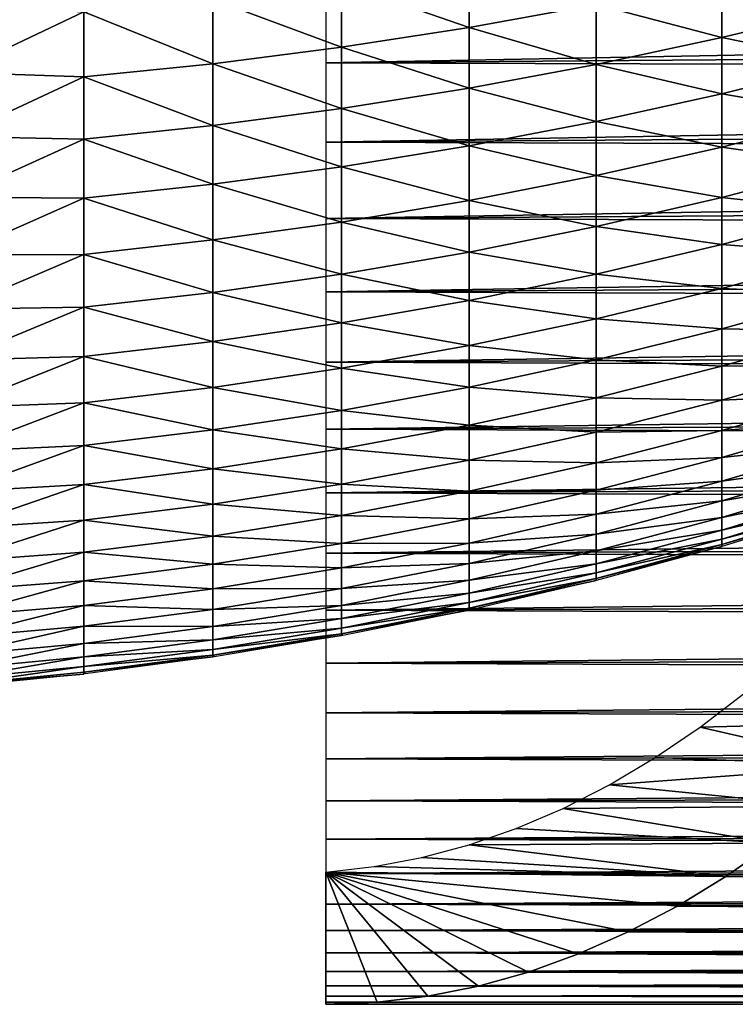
# Model space of a CAD drawing. Header units: millimetres. Extents: x -161 to 161, y -94 to 1149.
# Tile 580 of 656: x 129.48 to 134.89, y -79.8 to -72.36. Entities that reach past the tile are written whole.
import ezdxf

# ---------------------------------------------------------------- set-up
doc = ezdxf.new("R2010")
doc.units = ezdxf.units.MM
doc.header["$LTSCALE"] = 81.481481
for name, color, linetype in [('377', 7, 'CONTINUOUS'), ('381', 7, 'CONTINUOUS'), ('384', 7, 'CONTINUOUS')]:
    doc.layers.add(name, color=color, linetype=linetype)

msp = doc.modelspace()

# ---------------------------------------------------------------- linework, layer by layer
at = {"layer": '377', "color": 7, "linetype": 'CONTINUOUS', "true_color": 0xaaaaaa}
for points in [[(132.8831, -72.4166, -12.2604), (131.9168, -72.0803, -12.9494), (132.8831, -71.9361, -12.8208), (132.8831, -72.4166, -12.2604)], [(132.8831, -72.4166, -12.2604), (132.8831, -71.9361, -12.8208), (133.8425, -72.2432, -12.1174), (132.8831, -72.4166, -12.2604)], [(134.7941, -72.4927, -11.3904), (133.8425, -72.2432, -12.1174), (134.7941, -72.0455, -11.9544), (134.7941, -72.4927, -11.3904)], [(134.7941, -72.4927, -11.3904), (134.7941, -72.0455, -11.9544), (135.7366, -72.2642, -11.2162), (134.7941, -72.4927, -11.3904)], [(131.9168, -72.5656, -12.3833), (130.9447, -72.2008, -13.0567), (131.9168, -72.0803, -12.9494), (131.9168, -72.5656, -12.3833)], [(131.9168, -72.5656, -12.3833), (131.9168, -72.0803, -12.9494), (132.8831, -72.4166, -12.2604), (131.9168, -72.5656, -12.3833)], [(129, -72.2498, -13.3394), (129.9678, -72.2973, -13.1428), (129, -72.756, -12.7593), (129, -72.2498, -13.3394)], [(130.9447, -72.6901, -12.486), (129.9678, -72.2973, -13.1428), (130.9447, -72.2008, -13.0567), (130.9447, -72.6901, -12.486)], [(130.9447, -72.6901, -12.486), (130.9447, -72.2008, -13.0567), (131.9168, -72.5656, -12.3833), (130.9447, -72.6901, -12.486)], [(133.8425, -72.6965, -11.5457), (132.8831, -72.4166, -12.2604), (133.8425, -72.2432, -12.1174), (133.8425, -72.6965, -11.5457)], [(133.8425, -72.6965, -11.5457), (133.8425, -72.2432, -12.1174), (134.7941, -72.4927, -11.3904), (133.8425, -72.6965, -11.5457)], [(135.7366, -72.6831, -10.6444), (134.7941, -72.4927, -11.3904), (135.7366, -72.2642, -11.2162), (135.7366, -72.6831, -10.6444)], [(129.9678, -72.2973, -13.1428), (129.9678, -72.7899, -12.5683), (129, -72.756, -12.7593), (129.9678, -72.2973, -13.1428)], [(129.9678, -72.7899, -12.5683), (129.9678, -72.2973, -13.1428), (130.9447, -72.6901, -12.486), (129.9678, -72.7899, -12.5683)], [(132.8831, -72.8753, -11.682), (131.9168, -72.5656, -12.3833), (132.8831, -72.4166, -12.2604), (132.8831, -72.8753, -11.682)], [(132.8831, -72.8753, -11.682), (132.8831, -72.4166, -12.2604), (133.8425, -72.6965, -11.5457), (132.8831, -72.8753, -11.682)], [(134.7941, -72.9181, -10.8097), (133.8425, -72.6965, -11.5457), (134.7941, -72.4927, -11.3904), (134.7941, -72.9181, -10.8097)], [(134.7941, -72.9181, -10.8097), (134.7941, -72.4927, -11.3904), (135.7366, -72.6831, -10.6444), (134.7941, -72.9181, -10.8097)], [(131.9168, -73.0289, -11.7991), (130.9447, -72.6901, -12.486), (131.9168, -72.5656, -12.3833), (131.9168, -73.0289, -11.7991)], [(131.9168, -73.0289, -11.7991), (131.9168, -72.5656, -12.3833), (132.8831, -72.8753, -11.682), (131.9168, -73.0289, -11.7991)], [(130.9447, -73.1573, -11.8969), (129.9678, -72.7899, -12.5683), (130.9447, -72.6901, -12.486), (130.9447, -73.1573, -11.8969)], [(130.9447, -73.1573, -11.8969), (130.9447, -72.6901, -12.486), (131.9168, -73.0289, -11.7991), (130.9447, -73.1573, -11.8969)], [(133.8425, -73.1276, -10.9571), (132.8831, -72.8753, -11.682), (133.8425, -72.6965, -11.5457), (133.8425, -73.1276, -10.9571)], [(133.8425, -73.1276, -10.9571), (133.8425, -72.6965, -11.5457), (134.7941, -72.9181, -10.8097), (133.8425, -73.1276, -10.9571)], [(135.7366, -73.0797, -10.0569), (134.7941, -72.9181, -10.8097), (135.7366, -72.6831, -10.6444), (135.7366, -73.0797, -10.0569)], [(129, -72.756, -12.7593), (129.9678, -72.7899, -12.5683), (129, -73.2393, -12.1601), (129, -72.756, -12.7593)], [(129.9678, -72.7899, -12.5683), (129.9678, -73.2601, -11.9753), (129, -73.2393, -12.1601), (129.9678, -72.7899, -12.5683)], [(129.9678, -73.2601, -11.9753), (129.9678, -72.7899, -12.5683), (130.9447, -73.1573, -11.8969), (129.9678, -73.2601, -11.9753)], [(132.8831, -73.3115, -11.0864), (131.9168, -73.0289, -11.7991), (132.8831, -72.8753, -11.682), (132.8831, -73.3115, -11.0864)], [(132.8831, -73.3115, -11.0864), (132.8831, -72.8753, -11.682), (133.8425, -73.1276, -10.9571), (132.8831, -73.3115, -11.0864)], [(134.7941, -73.3208, -10.2131), (133.8425, -73.1276, -10.9571), (134.7941, -72.9181, -10.8097), (134.7941, -73.3208, -10.2131)], [(134.7941, -73.3208, -10.2131), (134.7941, -72.9181, -10.8097), (135.7366, -73.0797, -10.0569), (134.7941, -73.3208, -10.2131)], [(131.9168, -73.4695, -11.1975), (130.9447, -73.1573, -11.8969), (131.9168, -73.0289, -11.7991), (131.9168, -73.4695, -11.1975)], [(131.9168, -73.4695, -11.1975), (131.9168, -73.0289, -11.7991), (132.8831, -73.3115, -11.0864), (131.9168, -73.4695, -11.1975)], [(135.7366, -73.4535, -9.4547), (134.7941, -73.3208, -10.2131), (135.7366, -73.0797, -10.0569), (135.7366, -73.4535, -9.4547)], [(130.9447, -73.6015, -11.2904), (129.9678, -73.2601, -11.9753), (130.9447, -73.1573, -11.8969), (130.9447, -73.6015, -11.2904)], [(130.9447, -73.6015, -11.2904), (130.9447, -73.1573, -11.8969), (131.9168, -73.4695, -11.1975), (130.9447, -73.6015, -11.2904)], [(133.8425, -73.5359, -10.3523), (132.8831, -73.3115, -11.0864), (133.8425, -73.1276, -10.9571), (133.8425, -73.5359, -10.3523)], [(133.8425, -73.5359, -10.3523), (133.8425, -73.1276, -10.9571), (134.7941, -73.3208, -10.2131), (133.8425, -73.5359, -10.3523)], [(129, -73.2393, -12.1601), (129.9678, -73.2601, -11.9753), (129, -73.699, -11.5426), (129, -73.2393, -12.1601)], [(129.9678, -73.2601, -11.9753), (129.9678, -73.7073, -11.3648), (129, -73.699, -11.5426), (129.9678, -73.2601, -11.9753)], [(129.9678, -73.7073, -11.3648), (129.9678, -73.2601, -11.9753), (130.9447, -73.6015, -11.2904), (129.9678, -73.7073, -11.3648)], [(132.8831, -73.7246, -10.4746), (131.9168, -73.4695, -11.1975), (132.8831, -73.3115, -11.0864), (132.8831, -73.7246, -10.4746)], [(132.8831, -73.7246, -10.4746), (132.8831, -73.3115, -11.0864), (133.8425, -73.5359, -10.3523), (132.8831, -73.7246, -10.4746)], [(134.7941, -73.7004, -9.6015), (133.8425, -73.5359, -10.3523), (134.7941, -73.3208, -10.2131), (134.7941, -73.7004, -9.6015)], [(134.7941, -73.7004, -9.6015), (134.7941, -73.3208, -10.2131), (135.7366, -73.4535, -9.4547), (134.7941, -73.7004, -9.6015)], [(135.7366, -73.8039, -8.8386), (134.7941, -73.7004, -9.6015), (135.7366, -73.4535, -9.4547), (135.7366, -73.8039, -8.8386)], [(131.9168, -73.8867, -10.5796), (130.9447, -73.6015, -11.2904), (131.9168, -73.4695, -11.1975), (131.9168, -73.8867, -10.5796)], [(131.9168, -73.8867, -10.5796), (131.9168, -73.4695, -11.1975), (132.8831, -73.7246, -10.4746), (131.9168, -73.8867, -10.5796)], [(133.8425, -73.9207, -9.7324), (132.8831, -73.7246, -10.4746), (133.8425, -73.5359, -10.3523), (133.8425, -73.9207, -9.7324)], [(133.8425, -73.9207, -9.7324), (133.8425, -73.5359, -10.3523), (134.7941, -73.7004, -9.6015), (133.8425, -73.9207, -9.7324)], [(130.9447, -74.0222, -10.6673), (129.9678, -73.7073, -11.3648), (130.9447, -73.6015, -11.2904), (130.9447, -74.0222, -10.6673)], [(130.9447, -74.0222, -10.6673), (130.9447, -73.6015, -11.2904), (131.9168, -73.8867, -10.5796), (130.9447, -74.0222, -10.6673)], [(129, -73.699, -11.5426), (129.9678, -73.7073, -11.3648), (129, -74.1344, -10.9078), (129, -73.699, -11.5426)], [(129.9678, -73.7073, -11.3648), (129.9678, -74.1307, -10.7376), (129, -74.1344, -10.9078), (129.9678, -73.7073, -11.3648)], [(129.9678, -74.1307, -10.7376), (129.9678, -73.7073, -11.3648), (130.9447, -74.0222, -10.6673), (129.9678, -74.1307, -10.7376)], [(132.8831, -74.1139, -9.8473), (131.9168, -73.8867, -10.5796), (132.8831, -73.7246, -10.4746), (132.8831, -74.1139, -9.8473)], [(132.8831, -74.1139, -9.8473), (132.8831, -73.7246, -10.4746), (133.8425, -73.9207, -9.7324), (132.8831, -74.1139, -9.8473)], [(134.7941, -74.0564, -8.9759), (133.8425, -73.9207, -9.7324), (134.7941, -73.7004, -9.6015), (134.7941, -74.0564, -8.9759)], [(134.7941, -74.0564, -8.9759), (134.7941, -73.7004, -9.6015), (135.7366, -73.8039, -8.8386), (134.7941, -74.0564, -8.9759)], [(135.7366, -74.1306, -8.2096), (134.7941, -74.0564, -8.9759), (135.7366, -73.8039, -8.8386), (135.7366, -74.1306, -8.2096)], [(131.9168, -74.28, -9.9461), (130.9447, -74.0222, -10.6673), (131.9168, -73.8867, -10.5796), (131.9168, -74.28, -9.9461)], [(131.9168, -74.28, -9.9461), (131.9168, -73.8867, -10.5796), (132.8831, -74.1139, -9.8473), (131.9168, -74.28, -9.9461)], [(133.8425, -74.2814, -9.0983), (132.8831, -74.1139, -9.8473), (133.8425, -73.9207, -9.7324), (133.8425, -74.2814, -9.0983)], [(133.8425, -74.2814, -9.0983), (133.8425, -73.9207, -9.7324), (134.7941, -74.0564, -8.9759), (133.8425, -74.2814, -9.0983)], [(130.9447, -74.4187, -10.0285), (129.9678, -74.1307, -10.7376), (130.9447, -74.0222, -10.6673), (130.9447, -74.4187, -10.0285)], [(130.9447, -74.4187, -10.0285), (130.9447, -74.0222, -10.6673), (131.9168, -74.28, -9.9461), (130.9447, -74.4187, -10.0285)], [(134.7941, -74.388, -8.337), (133.8425, -74.2814, -9.0983), (134.7941, -74.0564, -8.9759), (134.7941, -74.388, -8.337)], [(134.7941, -74.388, -8.337), (134.7941, -74.0564, -8.9759), (135.7366, -74.1306, -8.2096), (134.7941, -74.388, -8.337)], [(129.9678, -74.1307, -10.7376), (129.9678, -74.5298, -10.0946), (129, -74.5449, -10.2565), (129.9678, -74.1307, -10.7376)], [(129, -74.1344, -10.9078), (129.9678, -74.1307, -10.7376), (129, -74.5449, -10.2565), (129, -74.1344, -10.9078)], [(129.9678, -74.5298, -10.0946), (129.9678, -74.1307, -10.7376), (130.9447, -74.4187, -10.0285), (129.9678, -74.5298, -10.0946)], [(132.8831, -74.4789, -9.2057), (131.9168, -74.28, -9.9461), (132.8831, -74.1139, -9.8473), (132.8831, -74.4789, -9.2057)], [(132.8831, -74.4789, -9.2057), (132.8831, -74.1139, -9.8473), (133.8425, -74.2814, -9.0983), (132.8831, -74.4789, -9.2057)], [(135.7366, -74.4328, -7.5685), (134.7941, -74.388, -8.337), (135.7366, -74.1306, -8.2096), (135.7366, -74.4328, -7.5685)], [(131.9168, -74.6487, -9.298), (130.9447, -74.4187, -10.0285), (131.9168, -74.28, -9.9461), (131.9168, -74.6487, -9.298)], [(131.9168, -74.6487, -9.298), (131.9168, -74.28, -9.9461), (132.8831, -74.4789, -9.2057), (131.9168, -74.6487, -9.298)], [(133.8425, -74.6176, -8.4507), (132.8831, -74.4789, -9.2057), (133.8425, -74.2814, -9.0983), (133.8425, -74.6176, -8.4507)], [(133.8425, -74.6176, -8.4507), (133.8425, -74.2814, -9.0983), (134.7941, -74.388, -8.337), (133.8425, -74.6176, -8.4507)], [(130.9447, -74.7904, -9.375), (129.9678, -74.5298, -10.0946), (130.9447, -74.4187, -10.0285), (130.9447, -74.7904, -9.375)], [(130.9447, -74.7904, -9.375), (130.9447, -74.4187, -10.0285), (131.9168, -74.6487, -9.298), (130.9447, -74.7904, -9.375)], [(134.7941, -74.695, -7.686), (133.8425, -74.6176, -8.4507), (134.7941, -74.388, -8.337), (134.7941, -74.695, -7.686)], [(134.7941, -74.695, -7.686), (134.7941, -74.388, -8.337), (135.7366, -74.4328, -7.5685), (134.7941, -74.695, -7.686)], [(132.8831, -74.8191, -8.5505), (131.9168, -74.6487, -9.298), (132.8831, -74.4789, -9.2057), (132.8831, -74.8191, -8.5505)], [(132.8831, -74.8191, -8.5505), (132.8831, -74.4789, -9.2057), (133.8425, -74.6176, -8.4507), (132.8831, -74.8191, -8.5505)], [(135.7366, -74.7103, -6.9162), (134.7941, -74.695, -7.686), (135.7366, -74.4328, -7.5685), (135.7366, -74.7103, -6.9162)], [(129.9678, -74.5298, -10.0946), (129.9678, -74.904, -9.4368), (129, -74.9298, -9.5898), (129.9678, -74.5298, -10.0946)], [(129, -74.5449, -10.2565), (129.9678, -74.5298, -10.0946), (129, -74.9298, -9.5898), (129, -74.5449, -10.2565)], [(129.9678, -74.904, -9.4368), (129.9678, -74.5298, -10.0946), (130.9447, -74.7904, -9.375), (129.9678, -74.904, -9.4368)], [(131.9168, -74.9922, -8.6362), (130.9447, -74.7904, -9.375), (131.9168, -74.6487, -9.298), (131.9168, -74.9922, -8.6362)], [(131.9168, -74.9922, -8.6362), (131.9168, -74.6487, -9.298), (132.8831, -74.8191, -8.5505), (131.9168, -74.9922, -8.6362)], [(133.8425, -74.9288, -7.7908), (132.8831, -74.8191, -8.5505), (133.8425, -74.6176, -8.4507), (133.8425, -74.9288, -7.7908)], [(133.8425, -74.9288, -7.7908), (133.8425, -74.6176, -8.4507), (134.7941, -74.695, -7.686), (133.8425, -74.9288, -7.7908)], [(134.7941, -74.9768, -7.0236), (133.8425, -74.9288, -7.7908), (134.7941, -74.695, -7.686), (134.7941, -74.9768, -7.0236)], [(134.7941, -74.9768, -7.0236), (134.7941, -74.695, -7.686), (135.7366, -74.7103, -6.9162), (134.7941, -74.9768, -7.0236)], [(135.7366, -74.9627, -6.2539), (134.7941, -74.9768, -7.0236), (135.7366, -74.7103, -6.9162), (135.7366, -74.9627, -6.2539)], [(130.9447, -75.1368, -8.7078), (129.9678, -74.904, -9.4368), (130.9447, -74.7904, -9.375), (130.9447, -75.1368, -8.7078)], [(130.9447, -75.1368, -8.7078), (130.9447, -74.7904, -9.375), (131.9168, -74.9922, -8.6362), (130.9447, -75.1368, -8.7078)], [(132.8831, -75.134, -7.8828), (131.9168, -74.9922, -8.6362), (132.8831, -74.8191, -8.5505), (132.8831, -75.134, -7.8828)], [(132.8831, -75.134, -7.8828), (132.8831, -74.8191, -8.5505), (133.8425, -74.9288, -7.7908), (132.8831, -75.134, -7.8828)], [(129.9678, -74.904, -9.4368), (129.9678, -75.2527, -8.7652), (129, -75.2886, -8.9087), (129.9678, -74.904, -9.4368)], [(129, -74.9298, -9.5898), (129.9678, -74.904, -9.4368), (129, -75.2886, -8.9087), (129, -74.9298, -9.5898)], [(129.9678, -75.2527, -8.7652), (129.9678, -74.904, -9.4368), (130.9447, -75.1368, -8.7078), (129.9678, -75.2527, -8.7652)], [(133.8425, -75.2145, -7.1194), (132.8831, -75.134, -7.8828), (133.8425, -74.9288, -7.7908), (133.8425, -75.2145, -7.1194)], [(133.8425, -75.2145, -7.1194), (133.8425, -74.9288, -7.7908), (134.7941, -74.9768, -7.0236), (133.8425, -75.2145, -7.1194)], [(131.9168, -75.3102, -7.9618), (130.9447, -75.1368, -8.7078), (131.9168, -74.9922, -8.6362), (131.9168, -75.3102, -7.9618)], [(131.9168, -75.3102, -7.9618), (131.9168, -74.9922, -8.6362), (132.8831, -75.134, -7.8828), (131.9168, -75.3102, -7.9618)], [(134.7941, -75.2331, -6.351), (133.8425, -75.2145, -7.1194), (134.7941, -74.9768, -7.0236), (134.7941, -75.2331, -6.351)], [(134.7941, -75.2331, -6.351), (134.7941, -74.9768, -7.0236), (135.7366, -74.9627, -6.2539), (134.7941, -75.2331, -6.351)], [(135.7366, -75.1894, -5.5823), (134.7941, -75.2331, -6.351), (135.7366, -74.9627, -6.2539), (135.7366, -75.1894, -5.5823)], [(130.9447, -75.4575, -8.0278), (129.9678, -75.2527, -8.7652), (130.9447, -75.1368, -8.7078), (130.9447, -75.4575, -8.0278)], [(130.9447, -75.4575, -8.0278), (130.9447, -75.1368, -8.7078), (131.9168, -75.3102, -7.9618), (130.9447, -75.4575, -8.0278)], [(132.8831, -75.423, -7.2035), (131.9168, -75.3102, -7.9618), (132.8831, -75.134, -7.8828), (132.8831, -75.423, -7.2035)], [(132.8831, -75.423, -7.2035), (132.8831, -75.134, -7.8828), (133.8425, -75.2145, -7.1194), (132.8831, -75.423, -7.2035)], [(133.8425, -75.4742, -6.4376), (132.8831, -75.423, -7.2035), (133.8425, -75.2145, -7.1194), (133.8425, -75.4742, -6.4376)], [(133.8425, -75.4742, -6.4376), (133.8425, -75.2145, -7.1194), (134.7941, -75.2331, -6.351), (133.8425, -75.4742, -6.4376)], [(134.7941, -75.4634, -5.669), (133.8425, -75.4742, -6.4376), (134.7941, -75.2331, -6.351), (134.7941, -75.4634, -5.669)], [(134.7941, -75.4634, -5.669), (134.7941, -75.2331, -6.351), (135.7366, -75.1894, -5.5823), (134.7941, -75.4634, -5.669)], [(135.7366, -75.3903, -4.9026), (134.7941, -75.4634, -5.669), (135.7366, -75.1894, -5.5823), (135.7366, -75.3903, -4.9026)], [(129.9678, -75.2527, -8.7652), (129.9678, -75.5755, -8.0807), (129, -75.6207, -8.2141), (129.9678, -75.2527, -8.7652)], [(129, -75.2886, -8.9087), (129.9678, -75.2527, -8.7652), (129, -75.6207, -8.2141), (129, -75.2886, -8.9087)], [(129.9678, -75.5755, -8.0807), (129.9678, -75.2527, -8.7652), (130.9447, -75.4575, -8.0278), (129.9678, -75.5755, -8.0807)], [(131.9168, -75.6022, -7.2757), (130.9447, -75.4575, -8.0278), (131.9168, -75.3102, -7.9618), (131.9168, -75.6022, -7.2757)], [(131.9168, -75.6022, -7.2757), (131.9168, -75.3102, -7.9618), (132.8831, -75.423, -7.2035), (131.9168, -75.6022, -7.2757)], [(134.7941, -75.6673, -4.9787), (134.7941, -75.4634, -5.669), (135.7366, -75.3903, -4.9026), (134.7941, -75.6673, -4.9787)], [(135.7366, -75.565, -4.2157), (134.7941, -75.6673, -4.9787), (135.7366, -75.3903, -4.9026), (135.7366, -75.565, -4.2157)], [(130.9447, -75.7518, -7.336), (129.9678, -75.5755, -8.0807), (130.9447, -75.4575, -8.0278), (130.9447, -75.7518, -7.336)], [(130.9447, -75.7518, -7.336), (130.9447, -75.4575, -8.0278), (131.9168, -75.6022, -7.2757), (130.9447, -75.7518, -7.336)], [(132.8831, -75.6858, -6.5136), (131.9168, -75.6022, -7.2757), (132.8831, -75.423, -7.2035), (132.8831, -75.6858, -6.5136)], [(132.8831, -75.6858, -6.5136), (132.8831, -75.423, -7.2035), (133.8425, -75.4742, -6.4376), (132.8831, -75.6858, -6.5136)], [(133.8425, -75.7076, -5.7463), (133.8425, -75.4742, -6.4376), (134.7941, -75.4634, -5.669), (133.8425, -75.7076, -5.7463)], [(134.7941, -75.6673, -4.9787), (133.8425, -75.7076, -5.7463), (134.7941, -75.4634, -5.669), (134.7941, -75.6673, -4.9787)], [(133.8425, -75.7076, -5.7463), (132.8831, -75.6858, -6.5136), (133.8425, -75.4742, -6.4376), (133.8425, -75.7076, -5.7463)], [(129.9678, -75.5755, -8.0807), (129.9678, -75.8718, -7.3843), (129, -75.9256, -7.5073), (129.9678, -75.5755, -8.0807)], [(129, -75.6207, -8.2141), (129.9678, -75.5755, -8.0807), (129, -75.9256, -7.5073), (129, -75.6207, -8.2141)], [(129.9678, -75.8718, -7.3843), (129.9678, -75.5755, -8.0807), (130.9447, -75.7518, -7.336), (129.9678, -75.8718, -7.3843)], [(131.9168, -75.8676, -6.5789), (130.9447, -75.7518, -7.336), (131.9168, -75.6022, -7.2757), (131.9168, -75.8676, -6.5789)], [(131.9168, -75.8676, -6.5789), (131.9168, -75.6022, -7.2757), (132.8831, -75.6858, -6.5136), (131.9168, -75.8676, -6.5789)], [(134.7941, -75.8447, -4.2811), (134.7941, -75.6673, -4.9787), (135.7366, -75.565, -4.2157), (134.7941, -75.8447, -4.2811)], [(135.7366, -75.7132, -3.5226), (134.7941, -75.8447, -4.2811), (135.7366, -75.565, -4.2157), (135.7366, -75.7132, -3.5226)], [(132.8831, -75.922, -5.8142), (131.9168, -75.8676, -6.5789), (132.8831, -75.6858, -6.5136), (132.8831, -75.922, -5.8142)], [(132.8831, -75.922, -5.8142), (132.8831, -75.6858, -6.5136), (133.8425, -75.7076, -5.7463), (132.8831, -75.922, -5.8142)], [(133.8425, -75.9144, -5.0466), (133.8425, -75.7076, -5.7463), (134.7941, -75.6673, -4.9787), (133.8425, -75.9144, -5.0466)], [(134.7941, -75.8447, -4.2811), (133.8425, -75.9144, -5.0466), (134.7941, -75.6673, -4.9787), (134.7941, -75.8447, -4.2811)], [(130.9447, -76.0194, -6.6334), (129.9678, -75.8718, -7.3843), (130.9447, -75.7518, -7.336), (130.9447, -76.0194, -6.6334)], [(130.9447, -76.0194, -6.6334), (130.9447, -75.7518, -7.336), (131.9168, -75.8676, -6.5789), (130.9447, -76.0194, -6.6334)], [(133.8425, -75.9144, -5.0466), (132.8831, -75.922, -5.8142), (133.8425, -75.7076, -5.7463), (133.8425, -75.9144, -5.0466)], [(134.7941, -75.9953, -3.5773), (134.7941, -75.8447, -4.2811), (135.7366, -75.7132, -3.5226), (134.7941, -75.9953, -3.5773)], [(135.7366, -75.8348, -2.8243), (134.7941, -75.9953, -3.5773), (135.7366, -75.7132, -3.5226), (135.7366, -75.8348, -2.8243)], [(134.7941, -76.1188, -2.8681), (134.7941, -75.9953, -3.5773), (135.7366, -75.8348, -2.8243), (134.7941, -76.1188, -2.8681)], [(135.7366, -75.9296, -2.1218), (134.7941, -76.1188, -2.8681), (135.7366, -75.8348, -2.8243), (135.7366, -75.9296, -2.1218)], [(129.9678, -75.8718, -7.3843), (129.9678, -76.1412, -6.6771), (129, -76.2029, -6.7891), (129.9678, -75.8718, -7.3843)], [(129, -75.9256, -7.5073), (129.9678, -75.8718, -7.3843), (129, -76.2029, -6.7891), (129, -75.9256, -7.5073)], [(129.9678, -76.1412, -6.6771), (129.9678, -75.8718, -7.3843), (130.9447, -76.0194, -6.6334), (129.9678, -76.1412, -6.6771)], [(131.9168, -76.1061, -5.8724), (130.9447, -76.0194, -6.6334), (131.9168, -75.8676, -6.5789), (131.9168, -76.1061, -5.8724)], [(131.9168, -76.1061, -5.8724), (131.9168, -75.8676, -6.5789), (132.8831, -75.922, -5.8142), (131.9168, -76.1061, -5.8724)], [(132.8831, -76.1312, -5.1062), (132.8831, -75.922, -5.8142), (133.8425, -75.9144, -5.0466), (132.8831, -76.1312, -5.1062)], [(133.8425, -76.0942, -4.3395), (132.8831, -76.1312, -5.1062), (133.8425, -75.9144, -5.0466), (133.8425, -76.0942, -4.3395)], [(133.8425, -76.0942, -4.3395), (133.8425, -75.9144, -5.0466), (134.7941, -75.8447, -4.2811), (133.8425, -76.0942, -4.3395)], [(134.7941, -75.9953, -3.5773), (133.8425, -76.0942, -4.3395), (134.7941, -75.8447, -4.2811), (134.7941, -75.9953, -3.5773)], [(132.8831, -76.1312, -5.1062), (131.9168, -76.1061, -5.8724), (132.8831, -75.922, -5.8142), (132.8831, -76.1312, -5.1062)], [(134.7941, -76.215, -2.1548), (134.7941, -76.1188, -2.8681), (135.7366, -75.9296, -2.1218), (134.7941, -76.215, -2.1548)], [(135.7366, -75.9974, -1.4163), (134.7941, -76.215, -2.1548), (135.7366, -75.9296, -2.1218), (135.7366, -75.9974, -1.4163)], [(130.9447, -76.26, -5.9211), (129.9678, -76.1412, -6.6771), (130.9447, -76.0194, -6.6334), (130.9447, -76.26, -5.9211)], [(130.9447, -76.26, -5.9211), (130.9447, -76.0194, -6.6334), (131.9168, -76.1061, -5.8724), (130.9447, -76.26, -5.9211)], [(133.8425, -76.2468, -3.626), (133.8425, -76.0942, -4.3395), (134.7941, -75.9953, -3.5773), (133.8425, -76.2468, -3.626)], [(134.7941, -76.1188, -2.8681), (133.8425, -76.2468, -3.626), (134.7941, -75.9953, -3.5773), (134.7941, -76.1188, -2.8681)], [(134.7941, -76.2839, -1.4383), (134.7941, -76.215, -2.1548), (135.7366, -75.9974, -1.4163), (134.7941, -76.2839, -1.4383)], [(135.7366, -76.0381, -0.7087), (134.7941, -76.2839, -1.4383), (135.7366, -75.9974, -1.4163), (135.7366, -76.0381, -0.7087)], [(134.7941, -76.3252, -0.7197), (134.7941, -76.2839, -1.4383), (135.7366, -76.0381, -0.7087), (134.7941, -76.3252, -0.7197)], [(135.7366, -76.0517), (134.7941, -76.3252, -0.7197), (135.7366, -76.0381, -0.7087), (135.7366, -76.0517)], [(134.7941, -76.339), (134.7941, -76.3252, -0.7197), (135.7366, -76.0517), (134.7941, -76.339)], [(129.9678, -76.1412, -6.6771), (129.9678, -76.3833, -5.9602), (129, -76.4521, -6.0607), (129.9678, -76.1412, -6.6771)], [(129, -76.2029, -6.7891), (129.9678, -76.1412, -6.6771), (129, -76.4521, -6.0607), (129, -76.2029, -6.7891)], [(129.9678, -76.3833, -5.9602), (129.9678, -76.1412, -6.6771), (130.9447, -76.26, -5.9211), (129.9678, -76.3833, -5.9602)], [(131.9168, -76.3175, -5.1574), (130.9447, -76.26, -5.9211), (131.9168, -76.1061, -5.8724), (131.9168, -76.3175, -5.1574)], [(131.9168, -76.3175, -5.1574), (131.9168, -76.1061, -5.8724), (132.8831, -76.1312, -5.1062), (131.9168, -76.3175, -5.1574)], [(132.8831, -76.3131, -4.3907), (131.9168, -76.3175, -5.1574), (132.8831, -76.1312, -5.1062), (132.8831, -76.3131, -4.3907)], [(132.8831, -76.3131, -4.3907), (132.8831, -76.1312, -5.1062), (133.8425, -76.0942, -4.3395), (132.8831, -76.3131, -4.3907)], [(133.8425, -76.2468, -3.626), (132.8831, -76.3131, -4.3907), (133.8425, -76.0942, -4.3395), (133.8425, -76.2468, -3.626)], [(133.8425, -76.372, -2.9072), (133.8425, -76.2468, -3.626), (134.7941, -76.1188, -2.8681), (133.8425, -76.372, -2.9072)], [(134.7941, -76.215, -2.1548), (133.8425, -76.372, -2.9072), (134.7941, -76.1188, -2.8681), (134.7941, -76.215, -2.1548)], [(133.8425, -76.4695, -2.1842), (133.8425, -76.372, -2.9072), (134.7941, -76.215, -2.1548), (133.8425, -76.4695, -2.1842)], [(134.7941, -76.2839, -1.4383), (133.8425, -76.4695, -2.1842), (134.7941, -76.215, -2.1548), (134.7941, -76.2839, -1.4383)], [(130.9447, -76.473, -5.2001), (129.9678, -76.3833, -5.9602), (130.9447, -76.26, -5.9211), (130.9447, -76.473, -5.2001)], [(130.9447, -76.473, -5.2001), (130.9447, -76.26, -5.9211), (131.9168, -76.3175, -5.1574), (130.9447, -76.473, -5.2001)], [(132.8831, -76.4675, -3.6688), (132.8831, -76.3131, -4.3907), (133.8425, -76.2468, -3.626), (132.8831, -76.4675, -3.6688)], [(133.8425, -76.372, -2.9072), (132.8831, -76.4675, -3.6688), (133.8425, -76.2468, -3.626), (133.8425, -76.372, -2.9072)], [(133.8425, -76.5393, -1.4579), (133.8425, -76.4695, -2.1842), (134.7941, -76.2839, -1.4383), (133.8425, -76.5393, -1.4579)], [(134.7941, -76.3252, -0.7197), (133.8425, -76.5393, -1.4579), (134.7941, -76.2839, -1.4383), (134.7941, -76.3252, -0.7197)], [(131.9168, -76.5012, -4.4348), (130.9447, -76.473, -5.2001), (131.9168, -76.3175, -5.1574), (131.9168, -76.5012, -4.4348)], [(131.9168, -76.5012, -4.4348), (131.9168, -76.3175, -5.1574), (132.8831, -76.3131, -4.3907), (131.9168, -76.5012, -4.4348)], [(132.8831, -76.4675, -3.6688), (131.9168, -76.5012, -4.4348), (132.8831, -76.3131, -4.3907), (132.8831, -76.4675, -3.6688)], [(133.8425, -76.5812, -0.7295), (133.8425, -76.5393, -1.4579), (134.7941, -76.3252, -0.7197), (133.8425, -76.5812, -0.7295)], [(134.7941, -76.339), (133.8425, -76.5812, -0.7295), (134.7941, -76.3252, -0.7197), (134.7941, -76.339)], [(133.8425, -76.5952), (133.8425, -76.5812, -0.7295), (134.7941, -76.339), (133.8425, -76.5952)], [(129.9678, -76.3833, -5.9602), (129.9678, -76.5977, -5.2344), (129, -76.6729, -5.3232), (129.9678, -76.3833, -5.9602)], [(129, -76.4521, -6.0607), (129.9678, -76.3833, -5.9602), (129, -76.6729, -5.3232), (129, -76.4521, -6.0607)], [(129.9678, -76.5977, -5.2344), (129.9678, -76.3833, -5.9602), (130.9447, -76.473, -5.2001), (129.9678, -76.5977, -5.2344)], [(132.8831, -76.5942, -2.9416), (132.8831, -76.4675, -3.6688), (133.8425, -76.372, -2.9072), (132.8831, -76.5942, -2.9416)], [(133.8425, -76.4695, -2.1842), (132.8831, -76.5942, -2.9416), (133.8425, -76.372, -2.9072), (133.8425, -76.4695, -2.1842)], [(130.9447, -76.6583, -4.4715), (129.9678, -76.5977, -5.2344), (130.9447, -76.473, -5.2001), (130.9447, -76.6583, -4.4715)], [(130.9447, -76.6583, -4.4715), (130.9447, -76.473, -5.2001), (131.9168, -76.5012, -4.4348), (130.9447, -76.6583, -4.4715)], [(131.9168, -76.6572, -3.7056), (130.9447, -76.6583, -4.4715), (131.9168, -76.5012, -4.4348), (131.9168, -76.6572, -3.7056)], [(131.9168, -76.6572, -3.7056), (131.9168, -76.5012, -4.4348), (132.8831, -76.4675, -3.6688), (131.9168, -76.6572, -3.7056)], [(132.8831, -76.5942, -2.9416), (131.9168, -76.6572, -3.7056), (132.8831, -76.4675, -3.6688), (132.8831, -76.5942, -2.9416)], [(132.8831, -76.6929, -2.21), (132.8831, -76.5942, -2.9416), (133.8425, -76.4695, -2.1842), (132.8831, -76.6929, -2.21)], [(133.8425, -76.5393, -1.4579), (132.8831, -76.6929, -2.21), (133.8425, -76.4695, -2.1842), (133.8425, -76.5393, -1.4579)], [(132.8831, -76.7635, -1.4751), (132.8831, -76.6929, -2.21), (133.8425, -76.5393, -1.4579), (132.8831, -76.7635, -1.4751)], [(133.8425, -76.5812, -0.7295), (132.8831, -76.7635, -1.4751), (133.8425, -76.5393, -1.4579), (133.8425, -76.5812, -0.7295)], [(132.8831, -76.8059, -0.7381), (132.8831, -76.7635, -1.4751), (133.8425, -76.5812, -0.7295), (132.8831, -76.8059, -0.7381)], [(133.8425, -76.5952), (132.8831, -76.8059, -0.7381), (133.8425, -76.5812, -0.7295), (133.8425, -76.5952)], [(129.9678, -76.5977, -5.2344), (129.9678, -76.7843, -4.501), (129, -76.8649, -4.5777), (129.9678, -76.5977, -5.2344)], [(129, -76.6729, -5.3232), (129.9678, -76.5977, -5.2344), (129, -76.8649, -4.5777), (129, -76.6729, -5.3232)], [(129.9678, -76.7843, -4.501), (129.9678, -76.5977, -5.2344), (130.9447, -76.6583, -4.4715), (129.9678, -76.7843, -4.501)], [(130.9447, -76.8156, -3.7363), (129.9678, -76.7843, -4.501), (130.9447, -76.6583, -4.4715), (130.9447, -76.8156, -3.7363)], [(130.9447, -76.8156, -3.7363), (130.9447, -76.6583, -4.4715), (131.9168, -76.6572, -3.7056), (130.9447, -76.8156, -3.7363)], [(131.9168, -76.7851, -2.971), (130.9447, -76.8156, -3.7363), (131.9168, -76.6572, -3.7056), (131.9168, -76.7851, -2.971)], [(131.9168, -76.7851, -2.971), (131.9168, -76.6572, -3.7056), (132.8831, -76.5942, -2.9416), (131.9168, -76.7851, -2.971)], [(132.8831, -76.6929, -2.21), (131.9168, -76.7851, -2.971), (132.8831, -76.5942, -2.9416), (132.8831, -76.6929, -2.21)], [(132.8831, -76.82), (132.8831, -76.8059, -0.7381), (133.8425, -76.5952), (132.8831, -76.82)], [(131.9168, -76.8848, -2.2321), (131.9168, -76.7851, -2.971), (132.8831, -76.6929, -2.21), (131.9168, -76.8848, -2.2321)], [(132.8831, -76.7635, -1.4751), (131.9168, -76.8848, -2.2321), (132.8831, -76.6929, -2.21), (132.8831, -76.7635, -1.4751)], [(129.9678, -76.7843, -4.501), (129.9678, -76.9425, -3.761), (129, -77.0279, -3.8253), (129.9678, -76.7843, -4.501)], [(129, -76.8649, -4.5777), (129.9678, -76.7843, -4.501), (129, -77.0279, -3.8253), (129, -76.8649, -4.5777)], [(129.9678, -76.9425, -3.761), (129.9678, -76.7843, -4.501), (130.9447, -76.8156, -3.7363), (129.9678, -76.9425, -3.761)], [(130.9447, -76.9445, -2.9957), (130.9447, -76.8156, -3.7363), (131.9168, -76.7851, -2.971), (130.9447, -76.9445, -2.9957)], [(131.9168, -76.8848, -2.2321), (130.9447, -76.9445, -2.9957), (131.9168, -76.7851, -2.971), (131.9168, -76.8848, -2.2321)], [(131.9168, -76.9561, -1.4899), (131.9168, -76.8848, -2.2321), (132.8831, -76.7635, -1.4751), (131.9168, -76.9561, -1.4899)], [(132.8831, -76.8059, -0.7381), (131.9168, -76.9561, -1.4899), (132.8831, -76.7635, -1.4751), (132.8831, -76.8059, -0.7381)], [(131.9168, -76.9989, -0.7455), (131.9168, -76.9561, -1.4899), (132.8831, -76.8059, -0.7381), (131.9168, -76.9989, -0.7455)], [(132.8831, -76.82), (131.9168, -76.9989, -0.7455), (132.8831, -76.8059, -0.7381), (132.8831, -76.82)], [(130.9447, -76.9445, -2.9957), (129.9678, -76.9425, -3.761), (130.9447, -76.8156, -3.7363), (130.9447, -76.9445, -2.9957)], [(130.9447, -77.0451, -2.2506), (130.9447, -76.9445, -2.9957), (131.9168, -76.8848, -2.2321), (130.9447, -77.0451, -2.2506)], [(131.9168, -76.9561, -1.4899), (130.9447, -77.0451, -2.2506), (131.9168, -76.8848, -2.2321), (131.9168, -76.9561, -1.4899)], [(131.9265, -77.0114), (131.9168, -76.9989, -0.7455), (132.8831, -76.82), (131.9265, -77.0114)], [(129.9678, -76.9425, -3.761), (129.9678, -77.0724, -3.0154), (129, -77.1616, -3.0672), (129.9678, -76.9425, -3.761)], [(129, -77.0279, -3.8253), (129.9678, -76.9425, -3.761), (129, -77.1616, -3.0672), (129, -77.0279, -3.8253)], [(129.9678, -77.0724, -3.0154), (129.9678, -76.9425, -3.761), (130.9447, -76.9445, -2.9957), (129.9678, -77.0724, -3.0154)], [(130.9447, -77.0451, -2.2506), (129.9678, -77.0724, -3.0154), (130.9447, -76.9445, -2.9957), (130.9447, -77.0451, -2.2506)], [(130.9447, -77.117, -1.5022), (130.9447, -77.0451, -2.2506), (131.9168, -76.9561, -1.4899), (130.9447, -77.117, -1.5022)], [(131.9168, -76.9989, -0.7455), (130.9447, -77.117, -1.5022), (131.9168, -76.9561, -1.4899), (131.9168, -76.9989, -0.7455)], [(130.9447, -77.1601, -0.7517), (130.9447, -77.117, -1.5022), (131.9168, -76.9989, -0.7455), (130.9447, -77.1601, -0.7517)], [(131.9168, -77.0132), (130.9447, -77.1601, -0.7517), (131.9168, -76.9989, -0.7455), (131.9168, -77.0132)], [(130.9554, -77.1729), (130.9447, -77.1601, -0.7517), (131.9168, -77.0132), (130.9554, -77.1729)], [(131.9168, -77.0132), (131.9168, -76.9989, -0.7455), (131.9265, -77.0114), (131.9168, -77.0132)], [(129.9678, -77.0724, -3.0154), (129.9678, -77.1735, -2.2654), (129, -77.2658, -2.3044), (129.9678, -77.0724, -3.0154)], [(129, -77.1616, -3.0672), (129.9678, -77.0724, -3.0154), (129, -77.2658, -2.3044), (129, -77.1616, -3.0672)], [(129.9678, -77.1735, -2.2654), (129.9678, -77.0724, -3.0154), (130.9447, -77.0451, -2.2506), (129.9678, -77.1735, -2.2654)], [(130.9447, -77.117, -1.5022), (129.9678, -77.1735, -2.2654), (130.9447, -77.0451, -2.2506), (130.9447, -77.117, -1.5022)], [(129.9678, -77.1735, -2.2654), (129.9678, -77.2459, -1.5121), (129, -77.3403, -1.5382), (129.9678, -77.1735, -2.2654)], [(129, -77.2658, -2.3044), (129.9678, -77.1735, -2.2654), (129, -77.3403, -1.5382), (129, -77.2658, -2.3044)], [(129.9678, -77.2459, -1.5121), (129.9678, -77.1735, -2.2654), (130.9447, -77.117, -1.5022), (129.9678, -77.2459, -1.5121)], [(130.9447, -77.1601, -0.7517), (129.9678, -77.2459, -1.5121), (130.9447, -77.117, -1.5022), (130.9447, -77.1601, -0.7517)], [(129.9678, -77.2894, -0.7566), (129.9678, -77.2459, -1.5121), (130.9447, -77.1601, -0.7517), (129.9678, -77.2894, -0.7566)], [(130.9447, -77.1745), (129.9678, -77.2894, -0.7566), (130.9447, -77.1601, -0.7517), (130.9447, -77.1745)], [(129.9796, -77.3025), (129.9678, -77.2894, -0.7566), (130.9447, -77.1745), (129.9796, -77.3025)], [(130.9447, -77.1745), (130.9447, -77.1601, -0.7517), (130.9554, -77.1729), (130.9447, -77.1745)], [(129.9678, -77.2459, -1.5121), (129.9678, -77.2894, -0.7566), (129, -77.3851, -0.7697), (129.9678, -77.2459, -1.5121)], [(129, -77.3403, -1.5382), (129.9678, -77.2459, -1.5121), (129, -77.3851, -0.7697), (129, -77.3403, -1.5382)], [(129.9678, -77.2894, -0.7566), (129.9678, -77.3039), (129, -77.3851, -0.7697), (129.9678, -77.2894, -0.7566)], [(129.9678, -77.3039), (129, -77.4), (129, -77.3851, -0.7697), (129.9678, -77.3039)], [(129.9678, -77.3039), (129.9678, -77.2894, -0.7566), (129.9796, -77.3025), (129.9678, -77.3039)]]:
    msp.add_3dface(points, dxfattribs=at)
at = {"layer": '381', "color": 7, "linetype": 'CONTINUOUS', "true_color": 0xaaaaaa}
for points in [[(131.8, -72.0638, 16.8145), (131.8, -72.6843, 16.26), (160.3087, -72.1462, 16.7433), (131.8, -72.0638, 16.8145)], [(160.3087, -72.1462, 16.7433), (131.8, -72.6843, 16.26), (160.3087, -72.4627, 16.4629), (160.3087, -72.1462, 16.7433)], [(160.3087, -72.4627, 16.4629), (131.8, -72.6843, 16.26), (160.3087, -72.7735, 16.1767), (160.3087, -72.4627, 16.4629)], [(131.8, -72.6843, 16.26), (131.8, -73.2835, 15.6827), (160.3087, -72.7735, 16.1767), (131.8, -72.6843, 16.26)], [(160.3087, -72.7735, 16.1767), (131.8, -73.2835, 15.6827), (160.3087, -73.0788, 15.8848), (160.3087, -72.7735, 16.1767)], [(160.3087, -73.0788, 15.8848), (131.8, -73.2835, 15.6827), (160.3087, -73.3784, 15.5872), (160.3087, -73.0788, 15.8848)], [(131.8, -73.2835, 15.6827), (131.8, -73.8608, 15.0834), (160.3087, -73.3784, 15.5872), (131.8, -73.2835, 15.6827)], [(160.3087, -73.3784, 15.5872), (131.8, -73.8608, 15.0834), (160.3087, -73.6723, 15.284), (160.3087, -73.3784, 15.5872)], [(160.3087, -73.6723, 15.284), (131.8, -73.8608, 15.0834), (160.3087, -73.9605, 14.9753), (160.3087, -73.6723, 15.284)], [(131.8, -73.8608, 15.0834), (131.8, -74.4152, 14.463), (160.3087, -73.9605, 14.9753), (131.8, -73.8608, 15.0834)], [(160.3087, -73.9605, 14.9753), (131.8, -74.4152, 14.463), (160.3087, -74.2427, 14.6611), (160.3087, -73.9605, 14.9753)], [(160.3087, -74.2427, 14.6611), (131.8, -74.4152, 14.463), (160.3087, -74.519, 14.3415), (160.3087, -74.2427, 14.6611)], [(131.8, -74.4152, 14.463), (131.8, -74.9461, 13.8222), (160.3087, -74.519, 14.3415), (131.8, -74.4152, 14.463)], [(160.3087, -74.519, 14.3415), (131.8, -74.9461, 13.8222), (160.3087, -74.7892, 14.0167), (160.3087, -74.519, 14.3415)], [(160.3087, -74.7892, 14.0167), (131.8, -74.9461, 13.8222), (160.3087, -75.0532, 13.6868), (160.3087, -74.7892, 14.0167)], [(131.8, -74.9461, 13.8222), (131.8, -75.4526, 13.1621), (160.3087, -75.0532, 13.6868), (131.8, -74.9461, 13.8222)], [(160.3087, -75.0532, 13.6868), (131.8, -75.4526, 13.1621), (160.3087, -75.311, 13.3518), (160.3087, -75.0532, 13.6868)], [(160.3087, -75.311, 13.3518), (131.8, -75.4526, 13.1621), (160.3087, -75.5624, 13.0121), (160.3087, -75.311, 13.3518)], [(131.8, -75.4526, 13.1621), (131.8, -75.9341, 12.4835), (160.3087, -75.5624, 13.0121), (131.8, -75.4526, 13.1621)], [(160.3087, -75.5624, 13.0121), (131.8, -75.9341, 12.4835), (160.3087, -75.8072, 12.6676), (160.3087, -75.5624, 13.0121)], [(160.3087, -75.8072, 12.6676), (131.8, -75.9341, 12.4835), (160.3087, -76.0455, 12.3185), (160.3087, -75.8072, 12.6676)], [(131.8, -75.9341, 12.4835), (131.8, -76.3899, 11.7873), (160.3087, -76.0455, 12.3185), (131.8, -75.9341, 12.4835)], [(160.3087, -76.0455, 12.3185), (131.8, -76.3899, 11.7873), (160.3087, -76.277, 11.965), (160.3087, -76.0455, 12.3185)], [(160.3087, -76.277, 11.965), (131.8, -76.3899, 11.7873), (160.3087, -76.5018, 11.6073), (160.3087, -76.277, 11.965)], [(131.8, -76.3899, 11.7873), (131.8, -76.8193, 11.0746), (160.3087, -76.5018, 11.6073), (131.8, -76.3899, 11.7873)], [(160.3087, -76.5018, 11.6073), (131.8, -76.8193, 11.0746), (160.3087, -76.7197, 11.2453), (160.3087, -76.5018, 11.6073)], [(160.3087, -76.7197, 11.2453), (131.8, -76.8193, 11.0746), (160.3087, -76.9307, 10.8794), (160.3087, -76.7197, 11.2453)], [(131.8, -76.8193, 11.0746), (131.8, -77.2218, 10.3464), (160.3087, -76.9307, 10.8794), (131.8, -76.8193, 11.0746)], [(160.3087, -76.9307, 10.8794), (131.8, -77.2218, 10.3464), (160.3087, -77.1347, 10.5095), (160.3087, -76.9307, 10.8794)], [(160.3087, -77.1347, 10.5095), (131.8, -77.2218, 10.3464), (160.3087, -77.3316, 10.1358), (160.3087, -77.1347, 10.5095)], [(131.8, -77.2218, 10.3464), (131.8, -77.5967, 9.6036), (160.3087, -77.3316, 10.1358), (131.8, -77.2218, 10.3464)], [(160.3087, -77.3316, 10.1358), (131.8, -77.5967, 9.6036), (160.3087, -77.5214, 9.7584), (160.3087, -77.3316, 10.1358)], [(160.3087, -77.5214, 9.7584), (131.8, -77.5967, 9.6036), (160.3087, -77.704, 9.3775), (160.3087, -77.5214, 9.7584)], [(131.8, -77.5967, 9.6036), (131.8, -77.9437, 8.8473), (160.3087, -77.704, 9.3775), (131.8, -77.5967, 9.6036)], [(160.3087, -77.704, 9.3775), (131.8, -77.9437, 8.8473), (160.3087, -77.8794, 8.9931), (160.3087, -77.704, 9.3775)], [(160.3087, -77.8794, 8.9931), (131.8, -77.9437, 8.8473), (160.3087, -78.0474, 8.6055), (160.3087, -77.8794, 8.9931)], [(131.8, -77.9437, 8.8473), (131.8, -78.2621, 8.0785), (160.3087, -78.0474, 8.6055), (131.8, -77.9437, 8.8473)], [(160.3087, -78.0474, 8.6055), (131.8, -78.2621, 8.0785), (160.3087, -78.2081, 8.2147), (160.3087, -78.0474, 8.6055)], [(160.3087, -78.2081, 8.2147), (131.8, -78.2621, 8.0785), (160.3087, -78.3613, 7.8209), (160.3087, -78.2081, 8.2147)], [(131.8, -78.2621, 8.0785), (131.8, -78.5515, 7.2984), (160.3087, -78.3613, 7.8209), (131.8, -78.2621, 8.0785)], [(160.3087, -78.3613, 7.8209), (131.8, -78.5515, 7.2984), (160.3087, -78.5071, 7.4242), (160.3087, -78.3613, 7.8209)], [(160.3087, -78.5071, 7.4242), (131.8, -78.5515, 7.2984), (160.3087, -78.6452, 7.0249), (160.3087, -78.5071, 7.4242)], [(131.8, -78.5515, 7.2984), (131.8, -78.8116, 6.508), (160.3087, -78.6452, 7.0249), (131.8, -78.5515, 7.2984)], [(134.8227, -78.8349, -6.5321), (135.1847, -78.5825, -7.3086), (160.3087, -78.7863, -6.6893), (134.8227, -78.8349, -6.5321)], [(160.3087, -78.6452, 7.0249), (131.8, -78.8116, 6.508), (160.3087, -78.7758, 6.623), (160.3087, -78.6452, 7.0249)], [(160.3087, -78.7758, 6.623), (131.8, -78.8116, 6.508), (160.3087, -78.8987, 6.2188), (160.3087, -78.7758, 6.623)], [(131.8, -78.8116, 6.508), (131.8, -79.0419, 5.7085), (160.3087, -78.8987, 6.2188), (131.8, -78.8116, 6.508)], [(160.3087, -78.9086, -6.2849), (134.8227, -78.8349, -6.5321), (160.3087, -78.7863, -6.6893), (160.3087, -78.9086, -6.2849)], [(134.4566, -79.058, -5.7471), (134.8227, -78.8349, -6.5321), (160.3087, -79.0231, -5.8782), (134.4566, -79.058, -5.7471)], [(160.3087, -79.0231, -5.8782), (134.8227, -78.8349, -6.5321), (160.3087, -78.9086, -6.2849), (160.3087, -79.0231, -5.8782)], [(160.3087, -78.8987, 6.2188), (131.8, -79.0419, 5.7085), (160.3087, -79.0138, 5.8123), (160.3087, -78.8987, 6.2188)], [(160.3087, -79.0138, 5.8123), (131.8, -79.0419, 5.7085), (160.3087, -79.1213, 5.4037), (160.3087, -79.0138, 5.8123)], [(131.8, -79.0419, 5.7085), (131.8, -79.2422, 4.9009), (160.3087, -79.1213, 5.4037), (131.8, -79.0419, 5.7085)], [(160.3087, -79.1299, -5.4695), (134.4566, -79.058, -5.7471), (160.3087, -79.0231, -5.8782), (160.3087, -79.1299, -5.4695)], [(134.0852, -79.2532, -4.9506), (134.4566, -79.058, -5.7471), (160.3087, -79.2289, -5.0589), (134.0852, -79.2532, -4.9506)], [(160.3087, -79.2289, -5.0589), (134.4566, -79.058, -5.7471), (160.3087, -79.1299, -5.4695), (160.3087, -79.2289, -5.0589)], [(160.3087, -79.1213, 5.4037), (131.8, -79.2422, 4.9009), (160.3087, -79.2209, 4.9931), (160.3087, -79.1213, 5.4037)], [(160.3087, -79.2209, 4.9931), (131.8, -79.2422, 4.9009), (160.3087, -79.3128, 4.5807), (160.3087, -79.2209, 4.9931)], [(131.8, -79.2422, 4.9009), (131.8, -79.4121, 4.0864), (160.3087, -79.3128, 4.5807), (131.8, -79.2422, 4.9009)], [(133.7095, -79.4197, -4.145), (134.0852, -79.2532, -4.9506), (160.3087, -79.4034, -4.2324), (133.7095, -79.4197, -4.145)], [(160.3087, -79.32, -4.6465), (134.0852, -79.2532, -4.9506), (160.3087, -79.2289, -5.0589), (160.3087, -79.32, -4.6465)], [(160.3087, -79.4034, -4.2324), (134.0852, -79.2532, -4.9506), (160.3087, -79.32, -4.6465), (160.3087, -79.4034, -4.2324)], [(160.3087, -79.3128, 4.5807), (131.8, -79.4121, 4.0864), (160.3087, -79.3968, 4.1667), (160.3087, -79.3128, 4.5807)], [(160.3087, -79.3968, 4.1667), (131.8, -79.4121, 4.0864), (160.3087, -79.4729, 3.7511), (160.3087, -79.3968, 4.1667)], [(131.8, -79.4121, 4.0864), (131.8, -79.5515, 3.2661), (160.3087, -79.4729, 3.7511), (131.8, -79.4121, 4.0864)], [(160.3087, -79.4788, -3.8169), (133.7095, -79.4197, -4.145), (160.3087, -79.4034, -4.2324), (160.3087, -79.4788, -3.8169)], [(160.3087, -79.4729, 3.7511), (131.8, -79.5515, 3.2661), (160.3087, -79.5411, 3.3342), (160.3087, -79.4729, 3.7511)], [(133.3315, -79.5563, -3.3344), (133.7095, -79.4197, -4.145), (160.3087, -79.5464, -3.3999), (133.3315, -79.5563, -3.3344)], [(160.3087, -79.5464, -3.3999), (133.7095, -79.4197, -4.145), (160.3087, -79.4788, -3.8169), (160.3087, -79.5464, -3.3999)], [(160.3087, -79.5411, 3.3342), (131.8, -79.5515, 3.2661), (160.3087, -79.6014, 2.916), (160.3087, -79.5411, 3.3342)], [(131.8, -79.5515, 3.2661), (131.8, -79.6601, 2.4411), (160.3087, -79.6014, 2.916), (131.8, -79.5515, 3.2661)], [(132.9522, -79.6622, -2.5209), (133.3315, -79.5563, -3.3344), (160.3087, -79.6577, -2.5623), (132.9522, -79.6622, -2.5209)], [(160.3087, -79.606, -2.9817), (133.3315, -79.5563, -3.3344), (160.3087, -79.5464, -3.3999), (160.3087, -79.606, -2.9817)], [(160.3087, -79.6577, -2.5623), (133.3315, -79.5563, -3.3344), (160.3087, -79.606, -2.9817), (160.3087, -79.6577, -2.5623)], [(160.3087, -79.6014, 2.916), (131.8, -79.6601, 2.4411), (160.3087, -79.6538, 2.4968), (160.3087, -79.6014, 2.916)], [(160.3087, -79.6538, 2.4968), (131.8, -79.6601, 2.4411), (160.3087, -79.6981, 2.0767), (160.3087, -79.6538, 2.4968)], [(131.8, -79.6601, 2.4411), (131.8, -79.7378, 1.6127), (160.3087, -79.6981, 2.0767), (131.8, -79.6601, 2.4411)], [(160.3087, -79.6981, 2.0767), (131.8, -79.7378, 1.6127), (160.3087, -79.7345, 1.6558), (160.3087, -79.6981, 2.0767)], [(132.5705, -79.7381, -1.7023), (132.9522, -79.6622, -2.5209), (160.3087, -79.7372, -1.721), (132.5705, -79.7381, -1.7023)], [(160.3087, -79.7014, -2.1421), (132.9522, -79.6622, -2.5209), (160.3087, -79.6577, -2.5623), (160.3087, -79.7014, -2.1421)], [(160.3087, -79.7372, -1.721), (132.9522, -79.6622, -2.5209), (160.3087, -79.7014, -2.1421), (160.3087, -79.7372, -1.721)], [(160.3087, -79.7345, 1.6558), (131.8, -79.7378, 1.6127), (160.3087, -79.7629, 1.2343), (160.3087, -79.7345, 1.6558)], [(131.8, -79.7378, 1.6127), (131.8, -79.7844, 0.7819), (160.3087, -79.7629, 1.2343), (131.8, -79.7378, 1.6127)], [(160.3087, -79.7629, 1.2343), (131.8, -79.7844, 0.7819), (160.3087, -79.7833, 0.8123), (160.3087, -79.7629, 1.2343)], [(160.3087, -79.7833, 0.8123), (131.8, -79.7844, 0.7819), (160.3087, -79.7956, 0.39), (160.3087, -79.7833, 0.8123)], [(131.8, -79.8, -0.05), (132.1864, -79.784, -0.8787), (160.3087, -79.7963, -0.4549), (131.8, -79.8, -0.05)], [(131.8, -79.7844, 0.7819), (131.8, -79.8, -0.05), (160.3087, -79.7956, 0.39), (131.8, -79.7844, 0.7819)], [(132.1864, -79.784, -0.8787), (132.5705, -79.7381, -1.7023), (160.3087, -79.7846, -0.8773), (132.1864, -79.784, -0.8787)], [(160.3087, -79.7963, -0.4549), (132.1864, -79.784, -0.8787), (160.3087, -79.7846, -0.8773), (160.3087, -79.7963, -0.4549)], [(160.3087, -79.7649, -1.2994), (132.5705, -79.7381, -1.7023), (160.3087, -79.7372, -1.721), (160.3087, -79.7649, -1.2994)], [(160.3087, -79.7846, -0.8773), (132.5705, -79.7381, -1.7023), (160.3087, -79.7649, -1.2994), (160.3087, -79.7846, -0.8773)], [(160.3087, -79.7956, 0.39), (131.8, -79.8, -0.05), (160.3087, -79.8, -0.0324), (160.3087, -79.7956, 0.39)], [(160.3087, -79.8, -0.0324), (131.8, -79.8, -0.05), (160.3087, -79.7963, -0.4549), (160.3087, -79.8, -0.0324)]]:
    msp.add_3dface(points, dxfattribs=at)
at = {"layer": '384', "color": 7, "linetype": 'CONTINUOUS', "true_color": 0xaaaaaa}
for points in [[(134.9672, -77.4466, -6.8422), (136.2357, -77.6643, -9.5624), (134.6302, -77.7041, -6.1194), (134.9672, -77.4466, -6.8422)], [(134.6302, -77.7041, -6.1194), (135.8923, -77.996, -8.826), (134.2889, -77.9352, -5.3874), (134.6302, -77.7041, -6.1194)], [(136.2357, -77.6643, -9.5624), (135.8923, -77.996, -8.826), (134.6302, -77.7041, -6.1194), (136.2357, -77.6643, -9.5624)], [(134.2889, -77.9352, -5.3874), (135.8923, -77.996, -8.826), (133.943, -78.1401, -4.6456), (134.2889, -77.9352, -5.3874)], [(135.8923, -77.996, -8.826), (135.5418, -78.3022, -8.0743), (133.943, -78.1401, -4.6456), (135.8923, -77.996, -8.826)], [(133.943, -78.1401, -4.6456), (135.5418, -78.3022, -8.0743), (133.5922, -78.3192, -3.8933), (133.943, -78.1401, -4.6456)], [(133.5922, -78.3192, -3.8933), (135.1847, -78.5825, -7.3086), (133.238, -78.4712, -3.1338), (133.5922, -78.3192, -3.8933)], [(135.5418, -78.3022, -8.0743), (135.1847, -78.5825, -7.3086), (133.5922, -78.3192, -3.8933), (135.5418, -78.3022, -8.0743)], [(133.238, -78.4712, -3.1338), (135.1847, -78.5825, -7.3086), (132.8819, -78.5951, -2.3702), (133.238, -78.4712, -3.1338)], [(132.8819, -78.5951, -2.3702), (134.8227, -78.8349, -6.5321), (132.5238, -78.6911, -1.6021), (132.8819, -78.5951, -2.3702)], [(135.1847, -78.5825, -7.3086), (134.8227, -78.8349, -6.5321), (132.8819, -78.5951, -2.3702), (135.1847, -78.5825, -7.3086)], [(132.5238, -78.6911, -1.6021), (134.8227, -78.8349, -6.5321), (132.1631, -78.7594, -0.8287), (132.5238, -78.6911, -1.6021)], [(132.1631, -78.7594, -0.8287), (134.8227, -78.8349, -6.5321), (131.8, -78.8, -0.05), (132.1631, -78.7594, -0.8287)], [(134.8227, -78.8349, -6.5321), (134.4566, -79.058, -5.7471), (131.8, -78.8, -0.05), (134.8227, -78.8349, -6.5321)], [(134.4566, -79.058, -5.7471), (134.0852, -79.2532, -4.9506), (131.8, -78.8, -0.05), (134.4566, -79.058, -5.7471)], [(134.0852, -79.2532, -4.9506), (133.7095, -79.4197, -4.145), (131.8, -78.8, -0.05), (134.0852, -79.2532, -4.9506)], [(133.7095, -79.4197, -4.145), (133.3315, -79.5563, -3.3344), (131.8, -78.8, -0.05), (133.7095, -79.4197, -4.145)], [(133.3315, -79.5563, -3.3344), (132.9522, -79.6622, -2.5209), (131.8, -78.8, -0.05), (133.3315, -79.5563, -3.3344)], [(132.9522, -79.6622, -2.5209), (132.5705, -79.7381, -1.7023), (131.8, -78.8, -0.05), (132.9522, -79.6622, -2.5209)], [(132.5705, -79.7381, -1.7023), (132.1864, -79.784, -0.8787), (131.8, -78.8, -0.05), (132.5705, -79.7381, -1.7023)], [(132.1864, -79.784, -0.8787), (131.8, -79.8, -0.05), (131.8, -78.8, -0.05), (132.1864, -79.784, -0.8787)]]:
    msp.add_3dface(points, dxfattribs=at)

doc.saveas('drawing.dxf')
